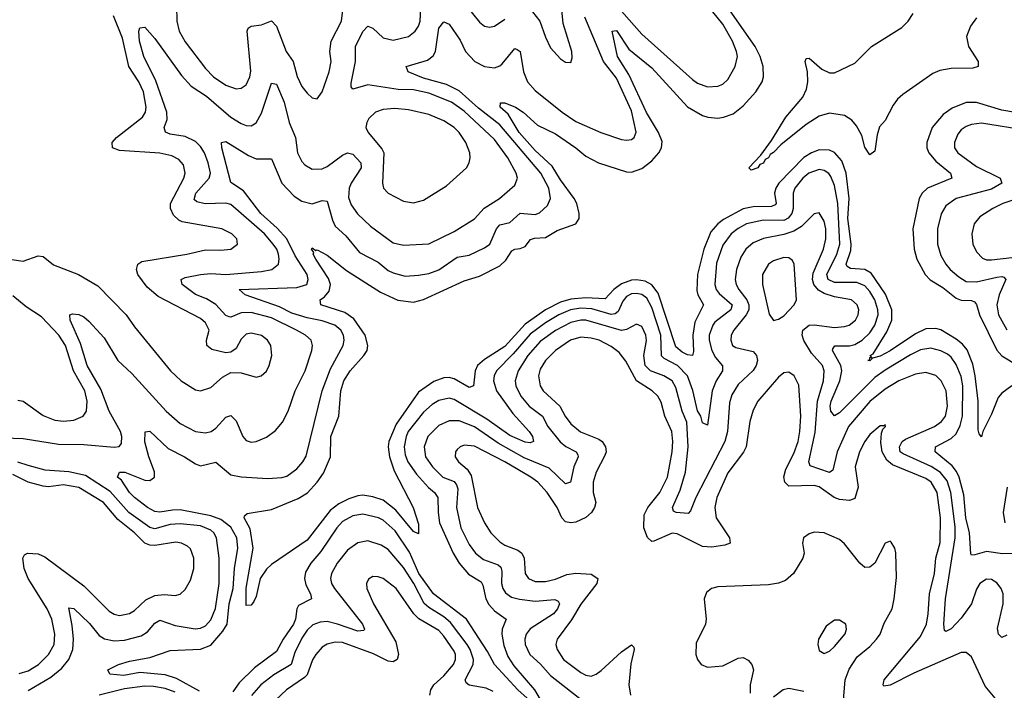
# Model space of a CAD drawing. Header units: inches. Extents: x 1843162 to 1959474, y 907081 to 1016326.
# Tile 402 of 656: x 1903517 to 1907400, y 951169 to 953815. Entities that reach past the tile are written whole.
import ezdxf

# ---------------------------------------------------------------- set-up
doc = ezdxf.new("R2010")
doc.units = ezdxf.units.IN
doc.header["$MEASUREMENT"] = 0
doc.layers.add('B9905', color=7, linetype='Continuous')

msp = doc.modelspace()

# ---------------------------------------------------------------- linework, layer by layer
at = {"layer": 'B9905', "color": 5}
for points, elevation in [([(1905510, 953883.5), (1905568.1, 953810), (1905590, 953746), (1905610, 953704.4), (1905650, 953660.4), (1905670, 953648.2), (1905690, 953646.8), (1905695.3, 953664.7), (1905694.2, 953690), (1905660.8, 953800.8), (1905641.5, 953990)], 560), ([(1903454.3, 952165.7), (1903530, 952163), (1903670, 952140.7), (1903770, 952139.2), (1903890, 952128.9), (1903908.9, 952131.1), (1903917.9, 952142.1), (1903919.3, 952170), (1903914.1, 952190), (1903869.7, 952269.7), (1903836.9, 952356.9), (1903782.3, 952450), (1903757, 952537), (1903716.4, 952630), (1903714, 952650), (1903725.6, 952654.4), (1903750, 952651.3), (1903770, 952643.2), (1903790, 952626), (1903850, 952560.2), (1903904.4, 952470), (1903958.4, 952418.4), (1904094, 952270), (1904150, 952221.5), (1904210, 952190.1), (1904250, 952184.5), (1904271.8, 952190), (1904290, 952203), (1904330, 952246.7), (1904350, 952253), (1904370, 952231.7), (1904396.5, 952170), (1904410, 952154), (1904430, 952148.1), (1904450, 952150.2), (1904490, 952168.1), (1904525.9, 952194.1), (1904553.4, 952226.6), (1904575.9, 952270), (1904603.8, 952350), (1904643, 952430), (1904669.2, 952510), (1904671.2, 952530), (1904665.7, 952550), (1904644.6, 952570), (1904609, 952590), (1904510, 952638.1), (1904430, 952659.3), (1904390, 952659), (1904350, 952641.2), (1904342.9, 952642.9), (1904330, 952648.4), (1904290, 952691.8), (1904253.7, 952713.7), (1904210, 952731.3), (1904158.2, 952770), (1904153.5, 952790), (1904170, 952797.5), (1904229.6, 952810), (1904270, 952813.6), (1904330.1, 952810.1), (1904470, 952821.8), (1904510.7, 952829.3), (1904537.4, 952850), (1904540.7, 952870), (1904537.6, 952890), (1904530.7, 952910), (1904517, 952930), (1904482.6, 952970), (1904350, 953086.3), (1904330, 953091.7), (1904247.9, 953087.9), (1904215.8, 953095.8), (1904205.5, 953105.5), (1904211.6, 953130), (1904264.3, 953190), (1904269.1, 953210), (1904260.4, 953250), (1904245.5, 953290), (1904230, 953314.2), (1904210, 953334.1), (1904170, 953353.9), (1904110, 953363.2), (1904091.3, 953371.3), (1904086.5, 953390), (1904098.2, 953421.8), (1904097.7, 953450), (1904054.3, 953574.3), (1904007, 953670), (1903989.9, 953730.1), (1903986.6, 953770), (1903990, 953783), (1904010, 953785.3), (1904050, 953741.3), (1904155.5, 953595.5), (1904193.5, 953553.5), (1904253.1, 953513.1), (1904350, 953430.6), (1904390, 953405.5), (1904410, 953397.4), (1904430, 953395.9), (1904450, 953408.4), (1904470, 953445.8), (1904510, 953564.4), (1904530, 953561.1), (1904559.2, 953490), (1904579.1, 953410), (1904605, 953350), (1904612.8, 953290), (1904630, 953255.2), (1904641.9, 953241.9), (1904670, 953225.2), (1904710, 953226.5), (1904730, 953235.4), (1904790, 953280.8), (1904810, 953289.4), (1904830, 953284), (1904862, 953250), (1904863.8, 953230), (1904824.2, 953170), (1904816, 953150), (1904813.7, 953113.7), (1904824.5, 953084.5), (1904849.3, 953049.3), (1904900.1, 953000.1), (1904990, 952934.8), (1905030, 952925.1), (1905130, 952930.9), (1905230, 952979), (1905310, 953029.4), (1905348, 953072), (1905408.7, 953110), (1905470, 953162.7), (1905480.7, 953190), (1905474.9, 953210), (1905441.6, 953270), (1905390, 953341.9), (1905270, 953453.6), (1905220.2, 953490), (1905130, 953525.7), (1905070, 953538.6), (1905010, 953539.8), (1904890, 953558.6), (1904830, 953540.9), (1904824.7, 953550), (1904824.5, 953564.5), (1904841.5, 953650), (1904840.9, 953710), (1904870, 953769.1), (1904890, 953789.3), (1904910, 953781.9), (1904950, 953743.7), (1904990, 953734.5), (1905050, 953749.5), (1905076.2, 953770), (1905089.9, 953790), (1905096, 953810), (1905102.7, 953930)], 560), ([(1904135.4, 953870), (1904136.4, 953810), (1904145.2, 953770), (1904170, 953727.8), (1904250, 953622.3), (1904281, 953590), (1904330, 953557), (1904370, 953543), (1904390, 953544.7), (1904410, 953558.5), (1904424.5, 953590), (1904428.2, 953611.8), (1904413.7, 953770), (1904418.5, 953781.5), (1904429.9, 953790.1), (1904470, 953794.7), (1904510, 953810.1), (1904530, 953790.3), (1904567.9, 953690), (1904594.7, 953650), (1904610.6, 953590.6), (1904630, 953551.6), (1904650, 953524.6), (1904670, 953507), (1904690, 953502.4), (1904709.8, 953530.2), (1904737, 953610), (1904744.6, 953650), (1904740.5, 953690), (1904745.7, 953730), (1904785.4, 953810), (1904795.8, 953884.2)], 580), ([(1905247, 953910), (1905330, 953805.8), (1905350, 953790.2), (1905370, 953785.6), (1905390, 953789.3), (1905430, 953817.7)], 560), ([(1907429.2, 952370), (1907390, 952341.8), (1907375.9, 952324.1), (1907350, 952258.3), (1907315.6, 952190), (1907310, 952169), (1907301.2, 952181.2), (1907297.2, 952197.2), (1907297.3, 952310), (1907285.3, 952410), (1907275.4, 952455.4), (1907253, 952513), (1907234.9, 952534.9), (1907210, 952554.9), (1907150, 952591.9), (1907130, 952596.9), (1907090, 952595.6), (1907050, 952576.1), (1906950, 952507.9), (1906910, 952487.2), (1906880.2, 952479.8), (1906870, 952469.1), (1906862, 952470), (1906868.4, 952471.6), (1906870, 952482), (1906878, 952482), (1906871.3, 952490), (1906883, 952497), (1906937.2, 952582.8), (1906956.2, 952630), (1906956.4, 952670), (1906931.6, 952731.6), (1906874.5, 952814.5), (1906850, 952828.8), (1906793, 952833), (1906780.8, 952840.8), (1906776.6, 952850), (1906795.2, 952904.8), (1906796.3, 952930), (1906783.4, 953030), (1906788.5, 953110), (1906776, 953210), (1906758.6, 953258.6), (1906730.7, 953290.7), (1906710, 953300.9), (1906670, 953301.5), (1906639.1, 953290), (1906610, 953271.6), (1906511.1, 953170), (1906498.4, 953150), (1906493.9, 953130), (1906499.8, 953090), (1906495.8, 953084.2), (1906481.7, 953078.3), (1906410, 953077.2), (1906370, 953069.4), (1906292.7, 953027.3), (1906269.6, 953010), (1906242.3, 952977.7), (1906215.1, 952910), (1906190.4, 952810), (1906186.8, 952746.8), (1906190.9, 952730), (1906213, 952690), (1906179.1, 952620.9), (1906171.3, 952570), (1906174.2, 952505.8), (1906170.6, 952489.4), (1906150, 952492.2), (1906130, 952502.5), (1906104.1, 952524.1), (1906035.4, 952735.4), (1906010, 952769), (1905983, 952783), (1905950, 952789), (1905930, 952787.4), (1905890, 952773.2), (1905859.8, 952750), (1905825.8, 952714.2), (1905750, 952717.5), (1905690, 952712.6), (1905650, 952700.8), (1905590.2, 952669.8), (1905510, 952613.3), (1905430, 952524.9), (1905350, 952473.9), (1905322.4, 952450), (1905312.9, 952430), (1905306.7, 952370), (1905290, 952364.1), (1905230, 952397.9), (1905210, 952403.5), (1905190, 952401.7), (1905150, 952386.9), (1905090, 952345.7), (1905001.6, 952218.4), (1904972.6, 952150), (1904970.1, 952130), (1904975.1, 952090), (1904994.3, 952034.3), (1905068, 951890), (1905090, 951824), (1905090, 951786), (1905070, 951795.8), (1904999.8, 951879.8), (1904950, 951918.6), (1904910, 951931.8), (1904870, 951938.3), (1904850, 951936.7), (1904815.1, 951924.9), (1904775.6, 951904.4), (1904741.9, 951878.1), (1904650, 951761.4), (1904510, 951665.6), (1904490, 951646.3), (1904465.2, 951610), (1904450, 951539), (1904440.4, 951519.6), (1904430, 951505.2), (1904410, 951504), (1904410, 951571.3), (1904438.2, 951730), (1904425.7, 951805.7), (1904402.7, 951850), (1904402.9, 951857.1), (1904413.3, 951866.7), (1904510, 951881.7), (1904614.7, 951925.3), (1904652.5, 951947.5), (1904690.5, 951989.5), (1904714.7, 952025.3), (1904743.1, 952090), (1904744.2, 952170), (1904775.2, 952250), (1904783.4, 952350), (1904795.2, 952390), (1904819.6, 952430), (1904874.5, 952490), (1904886.7, 952510), (1904889.9, 952530), (1904879.1, 952570), (1904834.3, 952634.3), (1904799.2, 952659.2), (1904705.1, 952690), (1904702, 952710), (1904718.6, 952721.4), (1904736.7, 952743.3), (1904742.1, 952770), (1904734.4, 952794.4), (1904684.1, 952870), (1904674.7, 952890), (1904676.2, 952896.2), (1904667.1, 952910), (1904670, 952915.5), (1904684.9, 952904.9), (1904690, 952906.7), (1904730, 952886.2), (1904805.8, 952825.8), (1904939.4, 952739.4), (1905008.6, 952708.6), (1905070, 952701), (1905110, 952711.1), (1905270, 952784.8), (1905330, 952803.7), (1905410, 952843.6), (1905434, 952866), (1905457.6, 952902.4), (1905469.9, 952910.1), (1905490, 952911.9), (1905510, 952920.6), (1905531.7, 952948.3), (1905546.8, 952953.2), (1905590, 952955.2), (1905636.9, 952983.1), (1905710.8, 953010), (1905723.4, 953030), (1905723.9, 953050), (1905713.6, 953090), (1905703, 953110), (1905650, 953182.8), (1905617.1, 953237.1), (1905550, 953298.4), (1905486.6, 953370), (1905442.7, 953442.7), (1905411.5, 953470), (1905413.2, 953486.8), (1905430, 953487), (1905472.6, 953470), (1905502.2, 953450), (1905559, 953399), (1905630, 953364.8), (1905710.1, 953310.1), (1905750, 953277), (1905799.6, 953250), (1905910, 953214.5), (1905930, 953213.8), (1905970, 953227.3), (1906010, 953258.1), (1906038, 953290), (1906048.1, 953310), (1906050, 953334.7), (1906036.8, 953370), (1905988.9, 953448.9), (1905919.5, 953599.5), (1905874.6, 953670), (1905854, 953770), (1905870, 953772.3), (1905918.8, 953698.8), (1906010, 953624.6), (1906150, 953471.2), (1906210, 953437.2), (1906230.5, 953430.5), (1906270, 953426.9), (1906293, 953430), (1906330, 953443.8), (1906370, 953475.6), (1906419.9, 953530), (1906445.4, 953570), (1906450.8, 953590), (1906449.1, 953630), (1906437.3, 953670), (1906416.9, 953710), (1906319.3, 953850)], 520), ([(1905870, 953871), (1905970, 953758), (1906170, 953579), (1906190, 953565.3), (1906229.8, 953550.2), (1906270, 953552.8), (1906290, 953561.1), (1906310, 953579), (1906338.7, 953630), (1906347.5, 953670), (1906344.3, 953690), (1906328.5, 953730), (1906290, 953798.1), (1906250, 953846)], 540), ([(1907290, 953822.3), (1907266.1, 953790), (1907251.4, 953748.6), (1907259.2, 953710), (1907297, 953650), (1907296.9, 953630), (1907275.9, 953624.1), (1907190, 953622.2), (1907145.1, 953614.9), (1907117.7, 953602.3), (1906999.9, 953520.1), (1906978.4, 953501.6), (1906961.6, 953478.4), (1906930, 953418), (1906907.9, 953392.1), (1906898.6, 953361.4), (1906890, 953296), (1906870, 953282), (1906850, 953312), (1906838.6, 953358.6), (1906816.9, 953396.9), (1906798.2, 953418.2), (1906770, 953436.8), (1906710, 953446.4), (1906670, 953434.3), (1906618.4, 953401.6), (1906518.2, 953321.8), (1906490, 953291), (1906476.4, 953283.6), (1906470, 953269.9), (1906456.6, 953263.4), (1906450, 953249.2), (1906435.9, 953244.1), (1906427.3, 953230), (1906401, 953221), (1906392.7, 953230), (1906439.8, 953280.2), (1906481.7, 953338.3), (1906537.8, 953430), (1906605.4, 953510), (1906619.5, 953540.5), (1906625.2, 953570), (1906623.2, 953610), (1906614, 953650), (1906618, 953662), (1906630, 953663.1), (1906680, 953620), (1906710, 953605), (1906730, 953605.2), (1906810, 953643.6), (1906876.1, 953710), (1906995.6, 953784.4), (1907020.7, 953810), (1907040, 953840)], 480), ([(1903450, 952873.9), (1903530, 952861.7), (1903590, 952883.5), (1903610, 952881.1), (1903650, 952847.6), (1903749.1, 952809.1), (1903825.5, 952765.5), (1903936.3, 952650), (1903970, 952602.7), (1904111.4, 952430), (1904153.1, 952390), (1904210, 952354.4), (1904230, 952350.2), (1904270, 952363.5), (1904316, 952404), (1904350, 952423.2), (1904390, 952421.2), (1904450, 952404.6), (1904469, 952410), (1904490, 952428.5), (1904501, 952450), (1904510.7, 952490), (1904507.6, 952530), (1904494.2, 952550), (1904470, 952568.9), (1904430, 952577.8), (1904410, 952573.7), (1904390, 952554.8), (1904370, 952518), (1904350, 952503.8), (1904330, 952500.3), (1904274.3, 952514.3), (1904254.2, 952530), (1904253.8, 952550), (1904264.1, 952590), (1904250, 952618.9), (1904230, 952635.4), (1904063.4, 952723.4), (1904019.9, 952759.9), (1903982.2, 952810), (1903977.2, 952830), (1903982.4, 952850), (1903998.7, 952861.3), (1904176, 952890), (1904250, 952907.2), (1904310, 952905.1), (1904350, 952909.4), (1904375.8, 952930), (1904373.3, 952950), (1904353.7, 952970), (1904313.6, 952990), (1904158.1, 953018.1), (1904144.1, 953024.1), (1904123.2, 953043.2), (1904111.7, 953070), (1904112, 953090), (1904163.9, 953190), (1904169.9, 953210), (1904162.8, 953242.8), (1904144, 953264), (1904117.4, 953277.4), (1904070, 953289), (1903910, 953299.1), (1903882.2, 953310), (1903881, 953330), (1903898.5, 953350), (1904001.5, 953430), (1904013, 953450), (1904015.8, 953470), (1904005.5, 953530), (1903986.8, 953570), (1903947.2, 953630), (1903921.7, 953741.7), (1903886.1, 953830)], 580), ([(1904226, 951166), (1904135.5, 951215.5), (1904090, 951230.4), (1903990, 951238.6), (1903927.8, 951227.8), (1903872.1, 951232.1), (1903864.5, 951250), (1903906.6, 951270), (1903950, 951283.7), (1904030, 951297.8), (1904110, 951325.9), (1904230, 951330.5), (1904270, 951346.8), (1904318.4, 951401.6), (1904335.1, 951430), (1904342.8, 951510), (1904359, 951570), (1904364, 951650), (1904377.7, 951730), (1904372.6, 951770), (1904350, 951812.7), (1904310, 951843), (1904270, 951857.1), (1904150, 951880.3), (1904119.8, 951880.2), (1904070, 951871.6), (1904050, 951874.7), (1904020.6, 951890), (1903969.9, 951930), (1903949.9, 951950), (1903918, 951998), (1903902.7, 952010), (1903909.9, 952030.1), (1903931, 952029), (1904010, 951998.4), (1904030, 951996.3), (1904048.9, 952010), (1904049.1, 952030.9), (1904026.2, 952090), (1904010, 952149.4), (1904011.4, 952188.6), (1904030, 952191.1), (1904102.4, 952122.4), (1904166.7, 952090), (1904210, 952062.3), (1904230, 952055.1), (1904290, 952068.5), (1904350, 952019.3), (1904390, 952011.7), (1904495.2, 952004.8), (1904550, 952008), (1904570, 952013.4), (1904610, 952042.6), (1904633.8, 952070), (1904646.9, 952093.1), (1904709.6, 952350.4), (1904743, 952437), (1904792.6, 952530), (1904796.4, 952550), (1904793.6, 952570), (1904783.4, 952590), (1904759.8, 952610), (1904710, 952627), (1904650, 952638.5), (1904590, 952656.5), (1904541.6, 952681.6), (1904405.6, 952730), (1904382, 952750), (1904610, 952757.9), (1904648.9, 952770), (1904655.1, 952790), (1904649.9, 952810), (1904603.7, 952883.7), (1904570.5, 952950.5), (1904532.2, 952992.2), (1904467.6, 953050), (1904399.2, 953139.2), (1904350, 953173.1), (1904314.2, 953310), (1904313.2, 953330), (1904330, 953334.2), (1904419.1, 953279.1), (1904450, 953265.5), (1904510, 953266.7), (1904550, 953170.2), (1904599.2, 953119.2), (1904630, 953099.6), (1904670, 953089), (1904710, 953101.6), (1904730, 953099.1), (1904750, 953024.2), (1904760.8, 953000.8), (1904802.4, 952962.4), (1904856.7, 952896.7), (1904930, 952857.7), (1904970, 952825.6), (1904990, 952816.1), (1905036.6, 952803.4), (1905090, 952806.8), (1905130, 952814.1), (1905170, 952828.2), (1905242.3, 952877.7), (1905290, 952885.6), (1905350, 952914.7), (1905371.5, 952930), (1905397.3, 952990), (1905410, 953005.1), (1905450, 953015.3), (1905490, 953051.1), (1905550, 953046.7), (1905567.3, 953052.7), (1905598.3, 953081.7), (1905609.9, 953110), (1905603.3, 953150), (1905572.7, 953210), (1905410, 953400.5), (1905325.7, 953465.7), (1905250, 953534.3), (1905199.5, 953559.5), (1905110, 953584.1), (1905048.4, 953610), (1905041.1, 953630), (1905124.9, 953655.1), (1905147.5, 953672.5), (1905156.2, 953690), (1905170, 953781.7), (1905190, 953806.4), (1905210, 953797.5), (1905253.8, 953733.8), (1905274.4, 953690), (1905311.3, 953650), (1905350, 953630.8), (1905390, 953625.3), (1905410, 953632.5), (1905419.2, 953640.8), (1905470, 953702), (1905478.2, 953698.2), (1905490.1, 953690.1), (1905503.1, 953610), (1905519.8, 953570), (1905550, 953536), (1905655.6, 953450), (1905710, 953413.9), (1905808.8, 953370), (1905890, 953342.3), (1905910, 953339.3), (1905930, 953342.6), (1905940.4, 953350), (1905948.2, 953371.8), (1905930, 953455.5), (1905870, 953584.7), (1905819.3, 953650), (1905745.6, 953825.6)], 540), ([(1907490, 953440.5), (1907390, 953457.7), (1907290, 953488.8), (1907250, 953488.2), (1907194.4, 953465.6), (1907158.6, 953441.4), (1907115.7, 953390), (1907094.3, 953330), (1907094.6, 953310), (1907102.3, 953290), (1907130, 953256.4), (1907188.4, 953210), (1907193.1, 953190), (1907096.8, 953150), (1907075.5, 953130), (1907064, 953110), (1907039.5, 952990), (1907044, 952910), (1907055.4, 952870), (1907088, 952810), (1907108.2, 952788.2), (1907158, 952758), (1907210, 952716.8), (1907230, 952708.4), (1907270, 952707.5), (1907281.9, 952701.9), (1907290.8, 952690.8), (1907302, 952650), (1907371, 952511), (1907390, 952488.3), (1907452.9, 952450)], 520), ([(1907490, 953378.3), (1907310, 953406.4), (1907270, 953401.2), (1907250, 953393.8), (1907230, 953380.2), (1907216.2, 953363.8), (1907203.9, 953330), (1907204.1, 953310), (1907216.1, 953290), (1907290, 953235.5), (1907384, 953190), (1907390.2, 953170), (1907350, 953146.2), (1907210.5, 953109.5), (1907170, 953080.3), (1907150.6, 953049.4), (1907135.9, 952990), (1907137, 952930), (1907150, 952884.9), (1907169.5, 952850), (1907186.8, 952830), (1907220.6, 952800.6), (1907250, 952782.4), (1907290, 952780.5), (1907370, 952798.7), (1907390, 952801.7), (1907398.5, 952798.5), (1907405.8, 952790), (1907379.7, 952730), (1907370.1, 952690), (1907377.4, 952650), (1907410, 952590.9)], 540), ([(1907451.2, 951708.8), (1907392.9, 951707.1), (1907330, 951716.5), (1907283.3, 951703.3), (1907270, 951702.4), (1907267.5, 951707.5), (1907262.7, 951790), (1907248.8, 951850), (1907239.8, 951939.8), (1907222, 952010), (1907211.9, 952031.9), (1907194.2, 952054.2), (1907126.9, 952110), (1907128.3, 952130), (1907190, 952162.3), (1907210, 952180.9), (1907226.5, 952213.5), (1907235.7, 952250), (1907236, 952370), (1907230, 952407.4), (1907210, 952454.9), (1907190, 952483.9), (1907175.7, 952495.7), (1907150, 952507.9), (1907110, 952518.6), (1907070, 952511.9), (1907030, 952492.9), (1906930, 952432.7), (1906890, 952403.4), (1906750, 952264.3), (1906730, 952251.5), (1906715.7, 952270), (1906713.6, 952290), (1906717.7, 952310), (1906751.9, 952390), (1906758.8, 952430), (1906754.9, 952450), (1906722.3, 952510), (1906723.4, 952516.6), (1906731.8, 952528.2), (1906790, 952528.8), (1906810, 952533.2), (1906839.9, 952550), (1906870, 952579.6), (1906890, 952609.6), (1906902.6, 952650), (1906901.2, 952670), (1906889.3, 952710), (1906870, 952742.8), (1906850, 952764.4), (1906818.1, 952778.1), (1906730, 952778.1), (1906705.8, 952790), (1906699.9, 952810), (1906739.1, 952890), (1906750.9, 952930), (1906743.9, 953090), (1906730, 953160.4), (1906716.4, 953196.4), (1906708.2, 953208.2), (1906690, 953220.4), (1906670, 953223.7), (1906629, 953210), (1906605.1, 953190), (1906574.1, 953150), (1906567.4, 953130), (1906567.2, 953070), (1906561.9, 953050), (1906548, 953032), (1906530, 953023.1), (1906450, 953023.5), (1906383.8, 953010), (1906350, 952991.6), (1906322.5, 952970), (1906290, 952926), (1906265.5, 952854.5), (1906257.8, 952770), (1906263, 952750), (1906275.1, 952735.1), (1906326.5, 952690), (1906321.6, 952670), (1906258.5, 952621.5), (1906250, 952609.8), (1906236.2, 952570), (1906235.6, 952550), (1906246.3, 952510), (1906261.5, 952481.5), (1906288.9, 952448.9), (1906288.4, 952430), (1906263.4, 952390), (1906247.7, 952350), (1906230, 952214.5), (1906210, 952223.7), (1906203.4, 952250), (1906190, 952271.7), (1906172.2, 952352.2), (1906150.3, 952410), (1906110.9, 952450.9), (1906058.6, 952478.6), (1906048.3, 952488.3), (1906045.4, 952570), (1906010, 952679.1), (1905990, 952715.8), (1905970, 952730.3), (1905950, 952734.8), (1905930, 952732.9), (1905910, 952722.2), (1905895.3, 952704.7), (1905876.5, 952663.5), (1905865.8, 952654.2), (1905850, 952652.4), (1905773.9, 952673.9), (1905730, 952677), (1905689.7, 952670.3), (1905643.7, 952650), (1905590, 952618.5), (1905530, 952574.8), (1905463.1, 952496.9), (1905397.2, 952430), (1905387.6, 952410), (1905385.1, 952390), (1905397.4, 952350), (1905461.1, 952261.1), (1905526.4, 952190), (1905539.5, 952170), (1905542.6, 952150), (1905530, 952145), (1905510, 952148.3), (1905450, 952174.2), (1905358.7, 952238.7), (1905230, 952316), (1905210, 952321.5), (1905170, 952312.6), (1905143.6, 952296.4), (1905110, 952265.9), (1905049, 952190), (1905040.6, 952170), (1905033.4, 952130), (1905037.7, 952097.7), (1905047.3, 952070), (1905081.8, 952021.8), (1905129.1, 951969.1), (1905152.3, 951950), (1905166, 951930), (1905167, 951870), (1905172.8, 951830), (1905226.7, 951710), (1905250.6, 951670.6), (1905287, 951627), (1905336.6, 951596.6), (1905343.6, 951583.6), (1905355.8, 951530), (1905366.9, 951506.9), (1905390, 951482.8), (1905434.9, 951450), (1905419, 951410), (1905418.1, 951390), (1905425.7, 951345.7), (1905442.1, 951302.1), (1905465.4, 951265.4), (1905546.7, 951170), (1905570, 951132.7)], 540), ([(1907490, 953121.3), (1907394.7, 953090), (1907355, 953070), (1907303.1, 953036.9), (1907280.6, 953010), (1907271.6, 952970), (1907275.8, 952930), (1907290, 952898.9), (1907314.3, 952874.3), (1907330, 952867.8), (1907350, 952867.2), (1907510, 952886.1)], 560), ([(1907410, 951385.8), (1907390, 951376.9), (1907377.7, 951390), (1907372.7, 951412.7), (1907395.2, 951510), (1907394.9, 951550), (1907387.1, 951570), (1907370, 951592.8), (1907350, 951606.2), (1907330, 951607.3), (1907303.2, 951590), (1907290, 951568), (1907270.1, 951509.9), (1907230, 951452.8), (1907190, 951411.6), (1907170, 951400.4), (1907164.2, 951404.2), (1907161.4, 951430), (1907168.2, 951530), (1907206.3, 951770), (1907206.1, 951813.9), (1907189.7, 951950), (1907175, 951995), (1907148.8, 952028.8), (1907111.9, 952051.9), (1907001.4, 952101.4), (1906989, 952110), (1906986.6, 952130), (1906997.7, 952150), (1907010, 952160.3), (1907124.6, 952210), (1907152.3, 952230), (1907167.7, 952250), (1907176.5, 952290), (1907170.6, 952350.6), (1907151.2, 952390), (1907130, 952411.3), (1907090, 952422.5), (1907050, 952416.9), (1906984.3, 952390), (1906930, 952357.6), (1906870, 952308.1), (1906785.9, 952210), (1906741.3, 952110), (1906723.1, 952036.9), (1906710, 952028.8), (1906634.7, 952054.7), (1906628.7, 952070), (1906654.2, 952185.8), (1906662.7, 952310), (1906686.7, 952390), (1906689.9, 952429.9), (1906682.8, 952450), (1906639.6, 952499.6), (1906609.7, 952549.7), (1906602.7, 952570), (1906605.6, 952590), (1906630.3, 952609.7), (1906650, 952611.3), (1906730, 952600.5), (1906770, 952603.8), (1906788.2, 952610), (1906813.1, 952630), (1906823.6, 952650), (1906826.1, 952670), (1906819.9, 952690), (1906797.3, 952710), (1906730, 952721.6), (1906690, 952734.3), (1906667.7, 952747.7), (1906648.3, 952770), (1906643.6, 952790), (1906645.7, 952814.3), (1906686.4, 952910), (1906696.2, 952950), (1906695.8, 952990), (1906690, 953019.7), (1906670, 953052.4), (1906650, 953048.7), (1906600.8, 952999.2), (1906570, 952980.3), (1906530, 952967.5), (1906450, 952952.3), (1906410, 952934.3), (1906380.1, 952910), (1906361.3, 952878.7), (1906343.4, 952830), (1906338.3, 952790), (1906342.4, 952770), (1906353.3, 952750), (1906384.6, 952710), (1906392.7, 952690), (1906392.2, 952670), (1906381.9, 952650), (1906332.7, 952590), (1906323.1, 952570), (1906321.2, 952550), (1906328.4, 952530), (1906341.4, 952521.4), (1906410, 952505.5), (1906422.7, 952490), (1906426.1, 952470), (1906421.1, 952450), (1906410, 952431.1), (1906350, 952376.1), (1906325.1, 952334.9), (1906316.3, 952303.7), (1906308.3, 952190), (1906298.4, 952150), (1906183.3, 951930), (1906162.6, 951877.4), (1906153.1, 951866.9), (1906106, 951870), (1906095.5, 951875.5), (1906090.8, 951890), (1906121.6, 951958.4), (1906143.2, 952030), (1906153.4, 952130), (1906147.5, 952227.5), (1906129.6, 952270), (1906104, 952364), (1906090, 952389.9), (1906057.8, 952410), (1906005, 952430), (1905983, 952450), (1905978.7, 952490), (1905988.9, 952548.9), (1905986.7, 952570), (1905970, 952604.1), (1905950, 952613.5), (1905910, 952592.1), (1905890, 952589.2), (1905750.1, 952629.9), (1905729.9, 952629.9), (1905690, 952619.9), (1905630, 952589.3), (1905570, 952545.2), (1905520.6, 952490), (1905482.3, 952430), (1905471, 952390), (1905474.1, 952370), (1905493.4, 952330), (1905526.4, 952290), (1905579.1, 952250), (1905599.2, 952210), (1905648.7, 952148.7), (1905670.9, 952130.9), (1905711.3, 952110), (1905717.7, 952097.7), (1905719.5, 952090), (1905702.9, 952050), (1905689.3, 951990.7), (1905670, 951983.7), (1905605.4, 952045.4), (1905505.8, 952085.8), (1905404.3, 952144.3), (1905310, 952208.6), (1905250, 952232.2), (1905210, 952232.1), (1905170, 952214.3), (1905126.9, 952170), (1905112.2, 952130), (1905117.7, 952090), (1905145.4, 952050), (1905185.9, 952010), (1905230, 951992.3), (1905239.6, 951979.6), (1905244.3, 951964.3), (1905238.9, 951890), (1905256.9, 951810), (1905290, 951744.6), (1905313.8, 951710), (1905345.6, 951685.6), (1905403.3, 951663.3), (1905414.7, 951654.7), (1905418.7, 951638.7), (1905416.6, 951590), (1905422, 951570), (1905433.4, 951553.4), (1905456.6, 951536.6), (1905488, 951528), (1905550, 951520.6), (1905626.7, 951526.7), (1905640.2, 951520.2), (1905645.1, 951510), (1905638.2, 951490), (1905622, 951470), (1905530, 951411.7), (1905514.2, 951390), (1905508.7, 951370), (1905510.1, 951350), (1905528.2, 951310), (1905571.3, 951271.3), (1905610, 951227.4), (1905750, 951117.4)], 560), ([(1903510, 952313.6), (1903530.2, 952310), (1903610, 952253.5), (1903654.8, 952234.8), (1903690, 952230.7), (1903730, 952235.3), (1903766.9, 952250), (1903779.9, 952270), (1903783.2, 952310), (1903773.3, 952350), (1903729.5, 952429.5), (1903696.8, 952530), (1903670.7, 952570), (1903602.4, 952642.4), (1903542.5, 952682.5), (1903490, 952725.3)], 580), ([(1907370, 951129.2), (1907324.8, 951184.8), (1907270, 951300.5), (1907250, 951318.2), (1907230, 951317.8), (1907043.1, 951236.9), (1906950, 951189), (1906924.9, 951184.9), (1906921.7, 951190), (1906926.1, 951210), (1907070, 951380.9), (1907092.8, 951430), (1907099.8, 951470), (1907104.4, 951550), (1907125, 951630), (1907129.3, 951690), (1907147.3, 951752.7), (1907148.7, 951850), (1907135.3, 951950), (1907111.2, 951990), (1907090, 952004.7), (1906958.8, 952058.8), (1906936.9, 952076.9), (1906918.9, 952110), (1906913.4, 952146.6), (1906916.2, 952183.8), (1906920.4, 952199.6), (1906931.3, 952210), (1906930, 952218), (1906927.7, 952212.3), (1906910, 952212.6), (1906870, 952177.6), (1906850, 952150.9), (1906828.5, 952110), (1906812.2, 952050), (1906824, 951970), (1906810, 951925.8), (1906790, 951917.6), (1906750, 951921.8), (1906729, 951929), (1906670, 951971.4), (1906650, 951976.9), (1906550, 951974.5), (1906534.9, 951990), (1906530.8, 952010.8), (1906538.7, 952041.3), (1906570, 952103.5), (1906586.4, 952150), (1906594, 952190), (1906596.9, 952250), (1906590, 952373.2), (1906571.1, 952410), (1906550, 952423.6), (1906530, 952421.6), (1906510, 952404.7), (1906427.5, 952310), (1906410, 952274.3), (1906396.6, 952230), (1906382.5, 952130), (1906371.9, 952108.1), (1906310, 952027.4), (1906266, 951930), (1906258, 951890), (1906263.8, 951850), (1906316.1, 951770), (1906318.5, 951750), (1906297.9, 951742.1), (1906246.9, 951733.1), (1906210, 951736.2), (1906110, 951786.5), (1906090, 951789.1), (1906017.4, 951757.4), (1906010, 951756.2), (1905992.2, 951772.2), (1905978.9, 951810), (1905979, 951861), (1905994.4, 951890), (1906041.8, 951950), (1906071.5, 952010), (1906089.9, 952110), (1906092.7, 952150), (1906089.1, 952190), (1906060.5, 952250), (1906046.2, 952306.2), (1906033.1, 952330), (1906010.8, 952350.8), (1905950, 952390), (1905907.3, 952467.3), (1905881.3, 952501.3), (1905850, 952526.1), (1905801.7, 952550), (1905770, 952558.9), (1905730, 952562.6), (1905688.6, 952550), (1905630, 952509.4), (1905590.1, 952470), (1905570, 952436.4), (1905563.1, 952410), (1905569.6, 952370), (1905581.3, 952350), (1905647.5, 952290), (1905667.7, 952250), (1905690, 952220.5), (1905728.8, 952188.8), (1905800.4, 952160.4), (1905814.2, 952150), (1905827.8, 952130), (1905830.1, 952110), (1905825.1, 952094.9), (1905790.1, 952030), (1905778.2, 951990), (1905778, 951950), (1905788.6, 951910), (1905784.2, 951890), (1905772.2, 951870), (1905750, 951850.8), (1905710, 951832.1), (1905690, 951829.1), (1905670, 951833.9), (1905654.3, 951850), (1905637, 951890), (1905597.3, 951950), (1905560.5, 951990), (1905533.1, 952010), (1905430, 952069.9), (1905310, 952131.9), (1905270, 952135.7), (1905254, 952130), (1905241.6, 952118.4), (1905235.5, 952110), (1905234.7, 952090), (1905247.6, 952070), (1905281.2, 952041.2), (1905296.9, 952016.9), (1905322.8, 951890), (1905350, 951829.1), (1905374.6, 951790), (1905410, 951754.6), (1905430, 951742), (1905481.9, 951721.9), (1905496.8, 951710), (1905505.9, 951690), (1905510.1, 951630.1), (1905523.5, 951610), (1905550, 951598.6), (1905590, 951598.1), (1905630, 951607.2), (1905674.8, 951625.2), (1905710, 951630.5), (1905770, 951627.7), (1905796.6, 951610), (1905792.6, 951590), (1905730, 951508.5), (1905693.5, 951446.5), (1905636.1, 951370), (1905631.6, 951350), (1905636.6, 951330), (1905661.9, 951290), (1905730, 951239.5), (1905750, 951228.2), (1905770, 951224.8), (1905790, 951231.9), (1905810, 951246.9), (1905890, 951321), (1905930, 951347.6), (1905938.8, 951338.8), (1905940.6, 951330), (1905926.4, 951273.6), (1905919, 951190), (1905926.1, 951150)], 580), ([(1903550, 951168.6), (1903639.1, 951220.9), (1903683.5, 951256.5), (1903710.8, 951290), (1903726, 951330), (1903729.2, 951370), (1903724.3, 951424.3), (1903710, 951494), (1903730, 951492.2), (1903792.4, 951432.4), (1903830, 951384.5), (1903851.5, 951371.5), (1903890, 951364.4), (1903930, 951366.5), (1903995.9, 951384.1), (1904021, 951399), (1904050, 951433.2), (1904070, 951445), (1904130, 951424.5), (1904208.2, 951411.8), (1904230, 951413.4), (1904250, 951423.6), (1904270, 951447.1), (1904288.8, 951491.2), (1904303.5, 951590), (1904304, 951690), (1904293, 951770), (1904282, 951790), (1904270, 951801.1), (1904230, 951817.5), (1904150, 951826.3), (1904110, 951822.8), (1904050, 951805.4), (1904030, 951811.7), (1903946.8, 951870), (1903873, 951953), (1903776, 952016), (1903710, 952031.5), (1903617.6, 952037.6), (1903550, 952055.8), (1903510, 952069.6)], 560), ([(1903515.3, 951235.3), (1903550, 951245.1), (1903590.5, 951270), (1903629.9, 951310), (1903652.2, 951350), (1903655.9, 951390), (1903644, 951450), (1903624.5, 951490), (1903550.7, 951610), (1903534.6, 951650), (1903529.4, 951690.6), (1903536.1, 951703.9), (1903547.3, 951710), (1903590, 951706.9), (1903615.5, 951695.5), (1903770, 951580.4), (1903870, 951480.9), (1903890, 951468.7), (1903910, 951464.1), (1903950, 951471.6), (1903970, 951483.7), (1904014.6, 951525.4), (1904050, 951543.1), (1904086.9, 951546.9), (1904130, 951542.6), (1904150, 951547.9), (1904170, 951566.7), (1904190, 951603.8), (1904203.2, 951650), (1904203.4, 951690), (1904190, 951726.6), (1904178.2, 951738.2), (1904155.1, 951750), (1904133, 951753), (1904050, 951740.8), (1904030, 951741.8), (1904010, 951749.9), (1903970, 951790.7), (1903903.3, 951843.3), (1903847.1, 951910), (1903750, 951968.9), (1903690, 951979.8), (1903630, 951972.3), (1903610, 951974.3), (1903550, 951990.7), (1903490, 952020.9)], 580), ([(1907411.3, 951970), (1907394.9, 951870), (1907402.2, 951830)], 540), ([(1905530, 951127.2), (1905481.2, 951170), (1905390, 951270.8), (1905362.1, 951322.1), (1905278.4, 951450), (1905148.7, 951550), (1905091.6, 951630), (1905054, 951714), (1904997.9, 951797.9), (1904950, 951840.1), (1904932.3, 951850), (1904870, 951863.2), (1904830, 951857.5), (1904790, 951834.3), (1904768, 951810), (1904704, 951716), (1904664.9, 951670), (1904644.4, 951635.6), (1904639.7, 951610), (1904644.7, 951584.7), (1904663.5, 951550), (1904667.7, 951530), (1904616.4, 951503.6), (1904609.7, 951490.3), (1904604.7, 951450), (1904597.1, 951430), (1904556.1, 951370), (1904530, 951321.7), (1904443.1, 951256.9), (1904382.3, 951197.7), (1904356.8, 951163.2)], 540), ([(1906766.4, 951130), (1906772.2, 951210), (1906787.8, 951252.2), (1906819.3, 951300.7), (1906870, 951341.3), (1906896.3, 951370), (1906910.3, 951390), (1906926.5, 951433.5), (1906957.3, 951490), (1906966.1, 951530), (1906974.5, 951614.5), (1906971.8, 951711.8), (1906968.3, 951730), (1906954, 951754), (1906950, 951757.6), (1906930, 951749.6), (1906889, 951671), (1906870, 951654.9), (1906850, 951653.5), (1906829.9, 951669.9), (1906770, 951747.4), (1906750, 951763.4), (1906690, 951789.8), (1906650, 951792.7), (1906630, 951786.8), (1906607.7, 951770), (1906604.1, 951750), (1906610.1, 951710), (1906605.3, 951690), (1906568.3, 951630), (1906537.7, 951602.3), (1906510, 951591.3), (1906470, 951585.6), (1906270, 951577.7), (1906245.5, 951570), (1906225.5, 951554.5), (1906216.9, 951530), (1906224, 951450), (1906220.9, 951430), (1906185.1, 951354.9), (1906183.1, 951310), (1906190.3, 951290), (1906204.9, 951270), (1906230, 951259.7), (1906290, 951265), (1906350, 951295.3), (1906370, 951297.7), (1906390, 951287.8), (1906404.7, 951270), (1906411.1, 951250), (1906397.8, 951190), (1906397.7, 951157.7)], 620), ([(1905384.7, 951164.7), (1905356.7, 951176.7), (1905289.1, 951189.1), (1905278.2, 951198.2), (1905273.4, 951210), (1905305, 951270), (1905306.1, 951290), (1905293.6, 951330), (1905281.9, 951350), (1905216.4, 951436.4), (1905190, 951459.2), (1905130, 951494.9), (1905111.5, 951511.5), (1905071.5, 951590), (1905030, 951653.2), (1904970, 951724.1), (1904941.9, 951741.9), (1904890, 951759), (1904850, 951751.2), (1904810, 951722.2), (1904768.4, 951670), (1904746.5, 951630), (1904742, 951610), (1904746.6, 951590), (1904758.9, 951570), (1904868.9, 951430), (1904877.1, 951410), (1904874.6, 951405.4), (1904850, 951401.7), (1904770.4, 951430.4), (1904730, 951439.9), (1904701.8, 951438.2), (1904672.8, 951427.2), (1904650, 951406.5), (1904630, 951375), (1904601.8, 951318.2), (1904587.3, 951270), (1904519.1, 951230), (1904468.4, 951190), (1904431.4, 951148.6)], 560), ([(1905134.3, 951150), (1905137.7, 951170), (1905149.5, 951190), (1905190, 951225.3), (1905228.1, 951270), (1905235.5, 951290), (1905235.3, 951310), (1905230, 951323.1), (1905190, 951383), (1905170, 951404.2), (1905091.2, 951451.2), (1905070.9, 951470), (1905001, 951570), (1904950, 951609.8), (1904930, 951616.5), (1904910, 951617.6), (1904892.4, 951607.6), (1904884.2, 951590), (1904885.4, 951570), (1904911.6, 951510), (1905000.5, 951360.5), (1905011.4, 951310), (1905005, 951290), (1904990, 951281.6), (1904970, 951283.5), (1904912.7, 951312.7), (1904790, 951357.7), (1904761.4, 951358.6), (1904729.3, 951350.7), (1904710, 951338.9), (1904684.5, 951310), (1904671.4, 951288.6), (1904650.1, 951230), (1904640.6, 951219.4), (1904568.7, 951170), (1904525.7, 951130)], 580), ([(1904130, 951161.1), (1904090, 951175.6), (1904043.9, 951183.9), (1904010, 951184.5), (1903930, 951175), (1903830, 951150)], 560), ([(1906490, 951143.2), (1906527.7, 951172.3), (1906550, 951177.5), (1906610, 951165.1)], 620)]:
    msp.add_lwpolyline(points, dxfattribs=dict(at, elevation=elevation))
for points, elevation in [([(1904995.9, 953464.1), (1904950, 953460.6), (1904919.5, 953450), (1904894.2, 953425.8), (1904885.5, 953410), (1904882, 953390), (1904891.3, 953370), (1904945.2, 953305.2), (1904953, 953290), (1904947.5, 953170), (1904951.8, 953150), (1904970.4, 953130), (1905030, 953098.9), (1905070, 953092.9), (1905110, 953102.7), (1905200, 953160), (1905279.1, 953230), (1905289.8, 953250), (1905292.8, 953270), (1905291.6, 953290), (1905276.8, 953330), (1905250, 953369.8), (1905229.8, 953390), (1905190, 953416.5), (1905130, 953441.6), (1905050, 953459.6)], 580), ([(1906530, 952876.8), (1906490, 952864), (1906470, 952849.8), (1906446.8, 952810), (1906445.9, 952770), (1906473, 952653), (1906490, 952628.7), (1906510, 952632.9), (1906530, 952646.9), (1906571.6, 952690), (1906581, 952710), (1906571, 952851), (1906564.4, 952864.4), (1906550, 952874.8)], 580), ([(1906750, 951446), (1906730, 951445.2), (1906697.5, 951422.5), (1906667.7, 951370), (1906664.9, 951350), (1906670, 951326), (1906690, 951314), (1906710, 951323.8), (1906730, 951341.3), (1906771.8, 951391.8), (1906777.6, 951410), (1906774.5, 951430)], 640)]:
    msp.add_lwpolyline(points, close=True, dxfattribs=dict(at, elevation=elevation))

doc.saveas('drawing.dxf')
